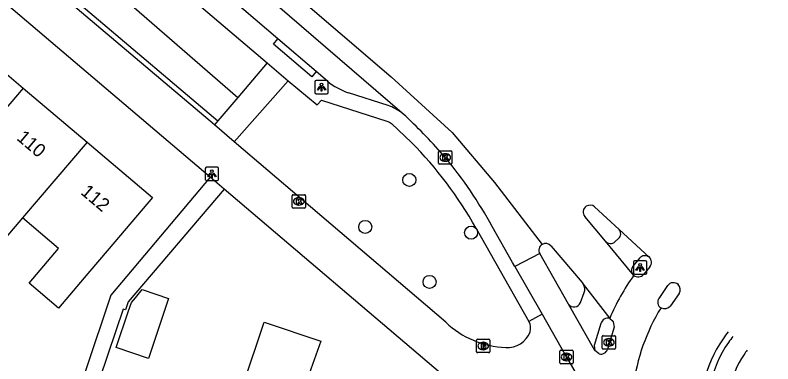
# Model space of a CAD drawing. Extents: x 162532 to 163264, y 381233 to 382042.
# Drawn here: x 163205.8 to 163262.4, y 381643 to 381669.1 of the extents above; entities that cross this region are included whole.
import ezdxf

# ---------------------------------------------------------------- set-up
doc = ezdxf.new("R2010")
doc.units = 0
for name, color, linetype in [('IMGEO_Boom', 7, 'Continuous'), ('IMGEO_Brandkraan', 7, 'Continuous'), ('IMGEO_Fietspad_gesloten', 7, 'Continuous'), ('IMGEO_Groenvoorziening', 7, 'Continuous'), ('IMGEO_Haag', 7, 'Continuous'), ('IMGEO_Kolk', 7, 'Continuous'), ('IMGEO_Lichtpunt', 7, 'Continuous'), ('IMGEO_Pand', 7, 'Continuous'), ('IMGEO_Pand_nummerreeks', 7, 'Continuous'), ('IMGEO_Rijbaan_lokaal_gesloten', 7, 'Continuous'), ('IMGEO_Verkeerseiland_open', 7, 'Continuous'), ('IMGEO_Voetpad_open', 7, 'Continuous')]:
    doc.layers.add(name, color=color, linetype=linetype)

msp = doc.modelspace()

# ---------------------------------------------------------------- linework, layer by layer
at = {"layer": 'IMGEO_Boom'}
for centre in [(163235.231, 381656.743), (163231.93, 381653.228), (163239.846, 381652.798), (163236.743, 381649.109)]:
    msp.add_circle(centre, 0.489, dxfattribs=at)
at = {"layer": 'IMGEO_Brandkraan'}
for p, q in [((163240.253, 381643.887), (163240.253, 381644.739)), ((163240.328, 381644.813), (163241.18, 381644.813)), ((163241.254, 381644.739), (163241.254, 381643.887)), ((163240.741, 381644.593), (163240.766, 381644.593)), ((163241.18, 381643.813), (163240.328, 381643.813)), ((163240.764, 381644.033), (163240.739, 381644.033))]:
    msp.add_line(p, q, dxfattribs=at)
for points in [[(163240.253, 381643.887), (163240.253, 381644.739)], [(163240.328, 381644.813), (163241.18, 381644.813)], [(163241.254, 381644.739), (163241.254, 381643.887)], [(163240.601, 381644.513), (163240.601, 381644.113), (163240.814, 381644.113)], [(163240.832, 381644.513), (163240.601, 381644.513)], [(163240.78, 381644.432), (163240.726, 381644.432), (163240.726, 381644.356)], [(163240.726, 381644.356), (163240.779, 381644.356)], [(163240.788, 381644.28), (163240.726, 381644.28), (163240.726, 381644.199)], [(163240.726, 381644.199), (163240.788, 381644.199)], [(163241.18, 381643.813), (163240.328, 381643.813)]]:
    msp.add_lwpolyline(points, dxfattribs=at)
for centre, radius, start, end in [((163240.33, 381644.737), 0.0765, 91.552, 178.448), ((163240.33, 381644.737), 0.0765, 91.552, 178.448), ((163241.178, 381644.737), 0.0765, 1.552, 88.448), ((163241.178, 381644.737), 0.0765, 1.552, 88.448), ((163240.781, 381644.394), 0.0379, 267.8285, 90.9355), ((163240.789, 381644.239), 0.0404, 269.8759, 90.5077), ((163240.82, 381644.364), 0.251, 268.6676, 293.5347), ((163240.836, 381644.368), 0.145, 59.4692, 91.5367), ((163240.861, 381644.415), 0.0922, 285.5137, 58.1501), ((163240.866, 381644.223), 0.105, 301.3115, 78.989), ((163240.33, 381643.889), 0.0765, 181.552, 268.448), ((163240.33, 381643.889), 0.0765, 181.552, 268.448), ((163241.178, 381643.889), 0.0765, 271.552, 358.448), ((163241.178, 381643.889), 0.0765, 271.552, 358.448)]:
    msp.add_arc(centre, radius, start, end, dxfattribs=at)
for centre, major_axis, ratio, start_param, end_param in [((163240.74, 381644.313), (-0.387, 0.002), 0.722429, 4.712389, 7.853982), ((163240.765, 381644.313), (-0.39, 0.002), 0.717154, 1.570796, 4.712389)]:
    msp.add_ellipse(centre, major_axis=major_axis, ratio=ratio, start_param=start_param, end_param=end_param, dxfattribs=at)
at = {"layer": 'IMGEO_Fietspad_gesloten'}
for points in [[(163247.125, 381647.447), (163244.986, 381651.229)], [(163243.128, 381650.265), (163245.155, 381646.703)], [(163253.212, 381650.227), (163252.739, 381649.672)], [(163253.902, 381647.879), (163254.556, 381648.84)], [(163249.103, 381643.982), (163247.125, 381647.447)], [(163245.155, 381646.703), (163246.984, 381643.488), (163248.165, 381641.444)], [(163250.214, 381646.382), (163250.394, 381646.228), (163250.477, 381646.123), (163250.534, 381645.725), (163250.05, 381644.067)], [(163249.415, 381643.728), (163249.103, 381643.982)]]:
    msp.add_lwpolyline(points, dxfattribs=at)
for centre, radius, start, end in [((163252.838, 381650.569), 0.507, 317.6065, 50.9524), ((163252.345, 381649.987), 0.505, 229.7661, 321.3399), ((163254.974, 381648.539), 0.516, 46.8587, 144.2534), ((163254.271, 381647.588), 0.471, 141.7455, 242.0563), ((163249.565, 381644.212), 0.507, 252.8223, 343.3695)]:
    msp.add_arc(centre, radius, start, end, dxfattribs=at)
at = {"layer": 'IMGEO_Groenvoorziening'}
msp.add_lwpolyline([(163208.605, 381674.939), (163222.401, 381662.914)], dxfattribs=at)
at = {"layer": 'IMGEO_Haag'}
msp.add_lwpolyline([(163206.949, 381673.022), (163220.912, 381661.164)], dxfattribs=at)
at = {"layer": 'IMGEO_Kolk'}
for p, q in [((163237.416, 381657.999), (163237.416, 381658.851)), ((163237.491, 381658.925), (163238.343, 381658.925)), ((163238.417, 381658.851), (163238.417, 381657.999)), ((163237.904, 381658.705), (163237.929, 381658.705)), ((163238.343, 381657.925), (163237.491, 381657.925)), ((163237.927, 381658.145), (163237.902, 381658.145)), ((163226.465, 381654.714), (163226.465, 381655.566)), ((163226.54, 381655.64), (163227.392, 381655.64)), ((163227.466, 381655.566), (163227.466, 381654.714)), ((163226.953, 381655.42), (163226.978, 381655.42)), ((163227.392, 381654.64), (163226.54, 381654.64)), ((163226.976, 381654.86), (163226.951, 381654.86)), ((163249.652, 381644.159), (163249.652, 381645.011)), ((163249.727, 381645.085), (163250.579, 381645.085)), ((163250.14, 381644.865), (163250.165, 381644.865)), ((163250.653, 381645.011), (163250.653, 381644.159)), ((163250.163, 381644.305), (163250.138, 381644.305)), ((163246.485, 381643.062), (163246.485, 381643.914)), ((163246.56, 381643.988), (163247.412, 381643.988)), ((163246.973, 381643.768), (163246.998, 381643.768)), ((163247.486, 381643.914), (163247.486, 381643.062)), ((163250.579, 381644.085), (163249.727, 381644.085)), ((163247.412, 381642.988), (163246.56, 381642.988)), ((163246.996, 381643.208), (163246.971, 381643.208))]:
    msp.add_line(p, q, dxfattribs=at)
for points in [[(163237.416, 381657.999), (163237.416, 381658.851)], [(163237.491, 381658.925), (163238.343, 381658.925)], [(163238.417, 381658.851), (163238.417, 381657.999)], [(163237.737, 381658.625), (163237.86, 381658.625), (163237.86, 381658.474), (163237.99, 381658.625), (163238.154, 381658.625), (163238.008, 381658.474), (163238.161, 381658.225), (163238.009, 381658.225), (163237.924, 381658.389), (163237.86, 381658.322), (163237.86, 381658.225), (163237.737, 381658.225), (163237.737, 381658.625)], [(163238.343, 381657.925), (163237.491, 381657.925)], [(163226.465, 381654.714), (163226.465, 381655.566)], [(163226.54, 381655.64), (163227.392, 381655.64)], [(163227.466, 381655.566), (163227.466, 381654.714)], [(163226.786, 381655.34), (163226.909, 381655.34), (163226.909, 381655.189), (163227.039, 381655.34), (163227.203, 381655.34), (163227.057, 381655.189), (163227.21, 381654.94), (163227.058, 381654.94), (163226.973, 381655.104), (163226.909, 381655.037), (163226.909, 381654.94), (163226.786, 381654.94), (163226.786, 381655.34)], [(163227.392, 381654.64), (163226.54, 381654.64)], [(163249.652, 381644.159), (163249.652, 381645.011)], [(163249.727, 381645.085), (163250.579, 381645.085)], [(163249.973, 381644.785), (163250.096, 381644.785), (163250.096, 381644.634), (163250.226, 381644.785), (163250.39, 381644.785), (163250.244, 381644.634), (163250.397, 381644.385), (163250.245, 381644.385), (163250.16, 381644.549), (163250.096, 381644.482), (163250.096, 381644.385), (163249.973, 381644.385), (163249.973, 381644.785)], [(163250.653, 381645.011), (163250.653, 381644.159)], [(163246.485, 381643.062), (163246.485, 381643.914)], [(163246.56, 381643.988), (163247.412, 381643.988)], [(163246.806, 381643.688), (163246.929, 381643.688), (163246.929, 381643.537), (163247.059, 381643.688), (163247.223, 381643.688), (163247.077, 381643.537), (163247.23, 381643.288), (163247.078, 381643.288), (163246.993, 381643.452), (163246.929, 381643.385), (163246.929, 381643.288), (163246.806, 381643.288), (163246.806, 381643.688)], [(163247.486, 381643.914), (163247.486, 381643.062)], [(163250.579, 381644.085), (163249.727, 381644.085)], [(163247.412, 381642.988), (163246.56, 381642.988)]]:
    msp.add_lwpolyline(points, dxfattribs=at)
for centre, start, end in [((163237.493, 381658.849), 91.552, 178.448), ((163237.493, 381658.849), 91.552, 178.448), ((163238.341, 381658.849), 1.552, 88.448), ((163238.341, 381658.849), 1.552, 88.448), ((163237.493, 381658.001), 181.552, 268.448), ((163237.493, 381658.001), 181.552, 268.448), ((163238.341, 381658.001), 271.552, 358.448), ((163238.341, 381658.001), 271.552, 358.448), ((163226.542, 381655.564), 91.552, 178.448), ((163226.542, 381655.564), 91.552, 178.448), ((163227.39, 381655.564), 1.552, 88.448), ((163227.39, 381655.564), 1.552, 88.448), ((163226.542, 381654.716), 181.552, 268.448), ((163226.542, 381654.716), 181.552, 268.448), ((163227.39, 381654.716), 271.552, 358.448), ((163227.39, 381654.716), 271.552, 358.448), ((163249.729, 381645.009), 91.552, 178.448), ((163249.729, 381645.009), 91.552, 178.448), ((163250.577, 381645.009), 1.552, 88.448), ((163250.577, 381645.009), 1.552, 88.448), ((163249.729, 381644.161), 181.552, 268.448), ((163249.729, 381644.161), 181.552, 268.448), ((163250.577, 381644.161), 271.552, 358.448), ((163250.577, 381644.161), 271.552, 358.448), ((163246.562, 381643.912), 91.552, 178.448), ((163246.562, 381643.912), 91.552, 178.448), ((163247.41, 381643.912), 1.552, 88.448), ((163247.41, 381643.912), 1.552, 88.448), ((163246.562, 381643.064), 181.552, 268.448), ((163246.562, 381643.064), 181.552, 268.448), ((163247.41, 381643.064), 271.552, 358.448), ((163247.41, 381643.064), 271.552, 358.448)]:
    msp.add_arc(centre, 0.0765, start, end, dxfattribs=at)
for centre, major_axis, ratio, start_param, end_param in [((163237.903, 381658.425), (-0.387, 0.002), 0.722429, 4.712389, 7.853982), ((163237.928, 381658.425), (-0.39, 0.002), 0.717154, 1.570796, 4.712389), ((163226.952, 381655.14), (-0.387, 0.002), 0.722429, 4.712389, 7.853982), ((163226.977, 381655.14), (-0.39, 0.002), 0.717154, 1.570796, 4.712389), ((163250.139, 381644.585), (-0.387, 0.002), 0.722429, 4.712389, 7.853982), ((163250.164, 381644.585), (-0.39, 0.002), 0.717154, 1.570796, 4.712389), ((163246.972, 381643.488), (-0.387, 0.002), 0.722429, 4.712389, 7.853982), ((163246.997, 381643.488), (-0.39, 0.002), 0.717154, 1.570796, 4.712389)]:
    msp.add_ellipse(centre, major_axis=major_axis, ratio=ratio, start_param=start_param, end_param=end_param, dxfattribs=at)
at = {"layer": 'IMGEO_Lichtpunt'}
for p, q in [((163228.17, 381664.099), (163228.17, 381663.292)), ((163228.17, 381664.099), (163228.17, 381663.292)), ((163229.072, 381664.194), (163228.264, 381664.194)), ((163229.072, 381664.194), (163228.264, 381664.194)), ((163229.166, 381663.292), (163229.166, 381664.099)), ((163229.166, 381663.292), (163229.166, 381664.099)), ((163228.264, 381663.198), (163229.072, 381663.198)), ((163228.264, 381663.198), (163229.072, 381663.198)), ((163219.974, 381657.597), (163219.974, 381656.79)), ((163219.974, 381657.597), (163219.974, 381656.79)), ((163220.876, 381657.692), (163220.068, 381657.692)), ((163220.876, 381657.692), (163220.068, 381657.692)), ((163220.97, 381656.79), (163220.97, 381657.597)), ((163220.97, 381656.79), (163220.97, 381657.597)), ((163220.068, 381656.696), (163220.876, 381656.696)), ((163220.068, 381656.696), (163220.876, 381656.696)), ((163251.985, 381650.595), (163251.985, 381649.788)), ((163251.985, 381650.595), (163251.985, 381649.788)), ((163252.887, 381650.69), (163252.079, 381650.69)), ((163252.887, 381650.69), (163252.079, 381650.69)), ((163252.981, 381649.788), (163252.981, 381650.595)), ((163252.981, 381649.788), (163252.981, 381650.595)), ((163252.079, 381649.694), (163252.887, 381649.694)), ((163252.079, 381649.694), (163252.887, 381649.694))]:
    msp.add_line(p, q, dxfattribs=at)
for points in [[(163228.544, 381663.763), (163228.583, 381663.735), (163228.395, 381663.473), (163228.357, 381663.5), (163228.544, 381663.763)], [(163228.646, 381663.715), (163228.693, 381663.715), (163228.693, 381663.393), (163228.646, 381663.393), (163228.646, 381663.715)], [(163228.756, 381663.735), (163228.794, 381663.762), (163228.981, 381663.5), (163228.942, 381663.472), (163228.756, 381663.735)], [(163220.348, 381657.261), (163220.387, 381657.233), (163220.199, 381656.971), (163220.161, 381656.998), (163220.348, 381657.261)], [(163220.45, 381657.213), (163220.497, 381657.213), (163220.497, 381656.891), (163220.45, 381656.891), (163220.45, 381657.213)], [(163220.56, 381657.233), (163220.598, 381657.26), (163220.785, 381656.998), (163220.746, 381656.97), (163220.56, 381657.233)], [(163252.359, 381650.259), (163252.398, 381650.231), (163252.21, 381649.969), (163252.172, 381649.996), (163252.359, 381650.259)], [(163252.461, 381650.211), (163252.508, 381650.211), (163252.508, 381649.889), (163252.461, 381649.889), (163252.461, 381650.211)], [(163252.571, 381650.231), (163252.609, 381650.258), (163252.796, 381649.996), (163252.757, 381649.968), (163252.571, 381650.231)]]:
    msp.add_lwpolyline(points, dxfattribs=at)
for centre in [(163228.669, 381663.897), (163220.473, 381657.395), (163252.484, 381650.393)]:
    msp.add_circle(centre, 0.0994, dxfattribs=at)
for centre, start, end in [((163228.264, 381664.099), 90, 180), ((163228.264, 381664.099), 90, 180), ((163229.072, 381664.099), 0, 90), ((163229.072, 381664.099), 0, 90), ((163228.264, 381663.292), 180, 270), ((163228.264, 381663.292), 180, 270), ((163229.072, 381663.292), 270, 0), ((163229.072, 381663.292), 270, 360), ((163220.068, 381657.597), 90, 180), ((163220.068, 381657.597), 90, 180), ((163220.876, 381657.597), 0, 90), ((163220.876, 381657.597), 0, 90), ((163220.068, 381656.79), 180, 270), ((163220.068, 381656.79), 180, 270), ((163220.876, 381656.79), 270, 0), ((163220.876, 381656.79), 270, 360), ((163252.079, 381650.595), 90, 180), ((163252.079, 381650.595), 90, 180), ((163252.887, 381650.595), 0, 90), ((163252.887, 381650.595), 0, 90), ((163252.079, 381649.788), 180, 270), ((163252.079, 381649.788), 180, 270), ((163252.887, 381649.788), 270, 0), ((163252.887, 381649.788), 270, 360)]:
    msp.add_arc(centre, 0.0946, start, end, dxfattribs=at)
at = {"layer": 'IMGEO_Pand'}
for points in [[(163201.621, 381667.653), (163206.364, 381663.627)], [(163206.364, 381663.627), (163201.522, 381657.963)], [(163206.364, 381663.627), (163211.148, 381659.567)], [(163211.148, 381659.567), (163216.021, 381655.432), (163212.786, 381651.621), (163211.199, 381649.751), (163208.995, 381647.155), (163206.79, 381649.026), (163208.993, 381651.623), (163206.306, 381653.903)], [(163211.148, 381659.567), (163206.306, 381653.903)], [(163206.306, 381653.903), (163204.053, 381651.276), (163199.275, 381655.331), (163201.522, 381657.963)], [(163213.316, 381644.197), (163214.242, 381646.943), (163214.452, 381647.569), (163214.743, 381647.923), (163215.242, 381648.531), (163217.229, 381647.861), (163215.721, 381643.386), (163213.316, 381644.197)], [(163224.045, 381636.208), (163225.294, 381639.931), (163222.609, 381640.831), (163222.774, 381641.324), (163224.362, 381646.089), (163228.616, 381644.668), (163227.499, 381641.532), (163232.517, 381639.842), (163230.567, 381634.022)]]:
    msp.add_lwpolyline(points, dxfattribs=at)
at = {"layer": 'IMGEO_Rijbaan_lokaal_gesloten'}
for points in [[(163153.471, 381733.114), (163182.498, 381708.518), (163200.555, 381693.061), (163222.615, 381674.158), (163233.877, 381664.474), (163238.438, 381660.284), (163241.602, 381656.559), (163245.163, 381651.916)], [(163234.695, 381661.75), (163216.77, 381677.218), (163210.772, 381682.324), (163205.741, 381686.638), (163186.294, 381703.189), (163169.1, 381717.817), (163156.514, 381728.564), (163152.493, 381731.971)], [(163234.968, 381661.515), (163234.695, 381661.75)], [(163249.087, 381654.734), (163250.911, 381653.04)], [(163249.893, 381652.169), (163248.344, 381654.009)], [(163243.128, 381650.265), (163242.952, 381650.574), (163241.428, 381653.252)], [(163250.911, 381653.04), (163253.157, 381650.962)], [(163251.904, 381649.74), (163249.893, 381652.169)], [(163245.826, 381651.776), (163248.153, 381649.06), (163248.236, 381648.952)], [(163244.986, 381651.229), (163243.128, 381650.265)], [(163252.019, 381649.602), (163251.904, 381649.74)], [(163248.236, 381648.952), (163250.214, 381646.382)], [(163255.416, 381648.243), (163254.76, 381647.308)]]:
    msp.add_lwpolyline(points, dxfattribs=at)
for centre, radius, start, end in [((163205.179, 381630.155), 43.253, 40.8143, 46.471), ((163213.12, 381637.806), 32.248, 28.618, 39.748), ((163248.748, 381654.338), 0.521, 123.5771, 219.1338), ((163248.748, 381654.338), 0.521, 49.4948, 123.5688), ((163245.417, 381651.484), 0.501, 120.5052, 210.5997), ((163245.418, 381651.485), 0.501, 35.5347, 120.6183), ((163266.597, 381639.543), 17.635, 139.4004, 139.6478), ((163265.888, 381639.712), 17.035, 144.5066, 156.947), ((163266.047, 381639.723), 14.121, 139.2015, 139.3883), ((163254.959, 381648.524), 0.537, 328.3812, 46.7076), ((163266.379, 381639.542), 14.498, 148.2445, 173.1217), ((163254.321, 381647.681), 0.576, 242.0376, 319.6795), ((163266.036, 381639.652), 9.002, 140.5969, 144.6684), ((163266.002, 381639.763), 8.91, 145.1251, 239.457)]:
    msp.add_arc(centre, radius, start, end, dxfattribs=at)
at = {"layer": 'IMGEO_Verkeerseiland_open'}
for centre, radius, start, end in [((163266.02, 381639.721), 8.46, 141.1496, 144.96), ((163265.978, 381639.756), 8.405, 144.9913, 239.5288), ((163265.994, 381639.757), 6.946, 145.6607, 238.9613), ((163266.011, 381639.721), 6.981, 142.1756, 145.5037)]:
    msp.add_arc(centre, radius, start, end, dxfattribs=at)
at = {"layer": 'IMGEO_Voetpad_open'}
for points in [[(163225.402, 381667.297), (163152.971, 381729.184)], [(163220.342, 381656.94), (163142.194, 381723.423)], [(163211.296, 381678.054), (163213, 381676.563), (163212.442, 381675.875), (163224.603, 381665.503)], [(163220.653, 381660.859), (163207.022, 381672.435), (163206.696, 381672.73)], [(163228.262, 381664.853), (163227.932, 381664.464), (163225.068, 381666.908), (163225.402, 381667.297)], [(163228.262, 381664.853), (163225.402, 381667.297)], [(163224.603, 381665.503), (163222.401, 381662.914)], [(163224.603, 381665.503), (163226.164, 381664.173)], [(163229.101, 381664.136), (163228.262, 381664.853)], [(163226.164, 381664.173), (163222.131, 381659.586)], [(163226.164, 381664.173), (163228.331, 381662.361), (163228.657, 381662.712), (163233.558, 381661.153), (163233.742, 381661.069), (163233.894, 381660.969), (163235.386, 381659.548)], [(163222.401, 381662.914), (163220.912, 381661.164)], [(163233.638, 381662.313), (163230.675, 381663.267)], [(163220.912, 381661.164), (163220.653, 381660.859)], [(163222.131, 381659.586), (163220.653, 381660.859)], [(163237.947, 381646.091), (163227.167, 381655.314), (163222.131, 381659.586)], [(163220.342, 381656.94), (163212.9, 381648.115), (163207.227, 381631.126), (163206.97, 381630.457), (163206.785, 381630.042), (163206.134, 381629.238), (163205.068, 381628.172), (163172.708, 381655.616)], [(163221.374, 381656.062), (163220.342, 381656.94)], [(163221.374, 381656.062), (163214.196, 381647.625), (163214.001, 381647.024), (163213.833, 381647.081), (163212.71, 381643.748), (163210.663, 381637.676), (163208.69, 381631.823), (163207.189, 381627.369), (163205.166, 381621.366), (163203.636, 381616.826), (163201.208, 381609.622), (163200.509, 381607.549), (163198.114, 381604.462), (163195.307, 381600.846), (163195.38, 381600.79), (163192.617, 381597.555)], [(163237.57, 381642.272), (163221.374, 381656.062)], [(163240.201, 381653.15), (163244.174, 381646.152)], [(163250.618, 381652.125), (163250.871, 381652.366)], [(163252.449, 381650.891), (163251.966, 381650.323)], [(163248.029, 381647.56), (163248.301, 381648.315)], [(163245.155, 381646.703), (163244.174, 381646.152)], [(163249.561, 381645.985), (163249.06, 381644.337), (163249.103, 381643.982)]]:
    msp.add_lwpolyline(points, dxfattribs=at)
for centre, radius, start, end in [((163232.407, 381668.263), 5.288, 231.309, 250.8851), ((163232.548, 381658.992), 3.495, 52.0936, 71.8234), ((163214.819, 381639.059), 29.031, 29.0374, 44.8913), ((163250.569, 381652.722), 0.467, 310.3218, 42.8854), ((163250.277, 381652.493), 0.502, 220.2237, 312.8303), ((163252.839, 381650.569), 0.506, 51.0283, 140.4249), ((163252.346, 381649.988), 0.506, 138.5547, 209.3045), ((163247.625, 381648.568), 0.722, 339.4993, 32.1534), ((163247.545, 381647.756), 0.522, 216.2703, 337.9797), ((163250.069, 381645.884), 0.518, 73.8125, 168.7836), ((163242.697, 381651.1), 6.903, 226.521, 267.8174), ((163243.386, 381645.677), 0.92, 340.8329, 31.0699), ((163242.582, 381645.973), 1.777, 265.2326, 340.3428)]:
    msp.add_arc(centre, radius, start, end, dxfattribs=at)

# ---------------------------------------------------------------- texts
at = {"layer": 'IMGEO_Pand_nummerreeks'}
for s, p in [('110', (163205.805, 381659.799)), ('112', (163210.59, 381655.739))]:
    msp.add_text(s, height=1, rotation=319.6795, dxfattribs=at).set_placement(p)

doc.saveas('drawing.dxf')
